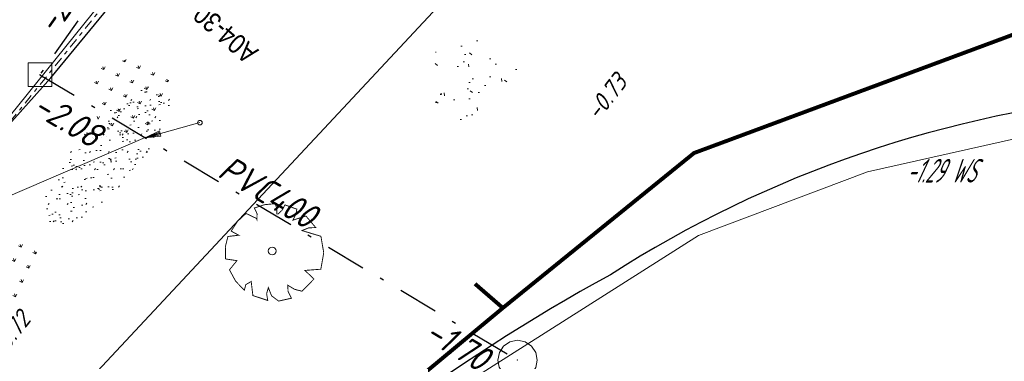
# Model space of a CAD drawing. Header units: metres. Extents: x 111546 to 149831, y 498798 to 507863.
# Tile 747 of 1056: x 111884 to 111909, y 501653 to 501662. Entities that reach past the tile are written whole.
import ezdxf
from ezdxf import colors
from ezdxf.entities.mleader import LeaderData, LeaderLine
from ezdxf.enums import TextEntityAlignment as Align
from ezdxf.math import Vec2, Vec3

# ---------------------------------------------------------------- set-up
doc = ezdxf.new("R2010")
doc.units = ezdxf.units.M
for name, pattern in [('DASHDOT', [25.4, 12.7, -6.35, 0, -6.35]), ('DASHED', [19.05, 12.7, -6.35]), ('JIS_02_0.7', [1.35, 0.75, -0.6])]:
    doc.linetypes.add(name, pattern=pattern)
for name, color, linetype in [('0-bs-hoogte waterpeil', 170, 'Continuous'), ('0-hoogte mv-bestaand', 253, 'Continuous'), ('0-werkgrens', 210, 'FENCELINE1'), ('2-bs-Put inspectie', 252, 'Continuous'), ('2-bs-Put Koppelstuk', 1, 'Continuous'), ('2-bs-Streng persleiding', 252, 'RI-PERS'), ('2-bs-Streng regenwater', 252, 'DASHDOT'), ('2-bs-Streng regenwater  bobtot', 252, 'Continuous'), ('2-bs-Streng regenwater diameter', 252, 'Continuous'), ('2-nw-tekst riool', 7, 'Continuous'), ('3-vw-band-ob 6x20', 30, 'Continuous'), ('3-vw-HV-304010-Opbreken tegels-opp', 150, 'AI-KADASTRAAL'), ('3-vw-verkeersbord tekst', 3, 'JIS_02_0.7'), ('4-nw-boom tekst', 7, 'Continuous'), ('Q26_BOOM', 252, 'Continuous'), ('W01_KANTSLOOT', 252, 'Continuous')]:
    doc.layers.add(name, color=color, linetype=linetype)
for name, color, linetype, lineweight in [('0-kadastrale percelen', 253, 'AI-KADASTRAAL', 9), ('2-nw-inlaat-hwa 125', 160, 'Continuous', 15), ('2-YY-kolkleiding HWA 125mm', 150, 'Continuous', 15), ('3-nw-band-ob 10x20', 7, 'Continuous', 13), ('3-nw-band-ob 10x20-achterkant', 7, 'DASHDOT', 13), ('4-bs-gras', 253, 'Continuous', 9), ('4-nw materiaalscheiding-groen', 210, 'DASHED', 13), ('4-nw-boom 1e grootte', 7, 'Continuous', 35), ('4-nw-gazon', 7, 'Continuous', 5)]:
    doc.layers.add(name, color=color, linetype=linetype, lineweight=lineweight)
doc.styles.get("Standard").update_dxf_attribs({"font": 'isocp-ie.shx'})
doc.styles.add('veysel', font='isocp-ie.shx', dxfattribs={"height": 0.1})
doc.styles.add('Zaanstad', font='ARIALN.TTF')
doc.styles.add('Zaanstad 1-100 3.5mm', font='ARIALN.TTF', dxfattribs={"height": 0.35})
doc.linetypes.add('AI-KADASTRAAL', pattern='A,5.5,-2,["K",Standard,S=1.8,R=0,X=0,Y=-0.9],-2,5.5,-2,[5,NLCS.SHX,S=0.75,R=0,X=0,Y=0],-2', length=19)
doc.linetypes.add('FENCELINE1', pattern='A,6.35,-2.54,[133,ltypeshp.shx,S=2.54,R=0,X=-2.54,Y=0],-2.54,25.4', length=36.83)
doc.linetypes.add('RI-PERS', pattern='A,7,-2,["P",Standard,S=1.8,R=0,X=-0.5,Y=-0.9],-2,7,-2,[102,NLCS.SHX,S=1,R=180,X=0,Y=0],-2', length=22)
pattern_1 = [(294.51638, (112010.33835, 501946.37295), (-0.2375469, -0.6359021), [0.4, -0.56]), (294.51638, (112010.27896, 501946.21397), (-0.2375469, -0.6359021), [0.16, -0.8]), (294.51638, (112010.49732, 501946.31356), (-0.2375469, -0.6359021), [0.16, -0.8])]

# ---------------------------------------------------------------- blocks, each defined once
blk = doc.blocks.new('Q26')
at = {"linetype": 'Continuous', "lineweight": 20, "const_width": 0.0225}
blk.add_lwpolyline([(0.757, 0.516), (1.237, 0.371), (1.308, -0.046), (1.235, -0.463), (0.83, -0.494), (1.061, -0.711), (0.757, -1.022), (0.565, -0.971), (0.395, -0.867), (0.404, -1.032), (0.49, -1.198), (0.163, -1.271), (-0.015, -1.136), (-0.097, -0.929), (-0.141, -1.084), (-0.112, -1.255), (-0.489, -1.131), (-0.532, -0.774), (-0.668, -0.854), (-0.707, -0.996), (-0.927, -0.766), (-1.083, -0.479), (-0.894, -0.246), (-1.181, -0.203), (-1.187, 0.104), (-1.122, 0.367), (-0.847, 0.398), (-1.04, 0.503), (-0.879, 0.749), (-0.663, 0.95), (-0.402, 0.826), (-0.388, 0.795), (-0.382, 0.942), (-0.452, 1.088), (-0.194, 1.172), (0.076, 1.199), (0.118, 1.07), (0.119, 0.935), (0.148, 0.935), (0.252, 1.031), (0.325, 1.167), (0.626, 1.059), (0.6, 0.925), (0.525, 0.78), (0.856, 0.885), (1.105, 0.593), (0.924, 0.584)], close=True, dxfattribs=at)
at = {"linetype": 'Continuous', "lineweight": 20}
blk.add_circle((0.001, -0.001), 0.0983, dxfattribs=at)
blk = doc.blocks.new('PUTRNB')
at = {"layer": '2-bs-Put Koppelstuk', "linetype": 'Continuous', "lineweight": 0, "flags": 128}
blk.add_lwpolyline([(0.001, 0.502), (0.193, 0.462), (0.357, 0.354), (0.465, 0.19), (0.503, 0), (0.467, -0.188), (0.357, -0.354), (0.191, -0.464), (-0.001, -0.498), (-0.203, -0.456), (-0.351, -0.354), (-0.461, -0.184), (-0.497, 0), (-0.459, 0.19), (-0.351, 0.354), (-0.191, 0.46), (0.001, 0.502)], dxfattribs=at)
at = {"layer": '2-bs-Put Koppelstuk', "linetype": 'Continuous', "lineweight": 0}
blk.add_point((0, 0), dxfattribs=at)
blk = doc.blocks.new('PUTVNB')
at = {"linetype": 'Continuous', "lineweight": 13}
blk.add_line((-0.008, -0.504), (-0.004, -0.498), dxfattribs=at)
at = {"linetype": 'Continuous', "lineweight": 13, "ltscale": 0.04, "flags": 128}
blk.add_lwpolyline([(-0.5, 0.5), (-0.5, -0.5), (0.5, -0.5), (0.5, 0.5), (-0.5, 0.5)], dxfattribs=at)
at = {"linetype": 'Continuous', "lineweight": 13}
blk.add_point((0, 0), dxfattribs=at)
blk = doc.blocks.new('2-inlaat')
for p, q in [((-1.728, 2.693), (0, 0)), ((0, 0), (-0.357, 0.822))]:
    blk.add_line(p, q)
blk.add_lwpolyline([(-0.357, 0.822), (-0.618, 0.653), (0, 0), (-0.424, 0.781), (-0.552, 0.694), (0, 0), (-0.491, 0.739)])
blk.add_circle((-1.728, 2.693), 0.128)
blk = doc.blocks.new('4-boom 1e grootte')
at = {"lineweight": 30}
for p, q in [((-0.69, 2.85), (-1.129, 2.685)), ((-0.141, 2.96), (-0.69, 2.85)), ((-0.141, 2.96), (-0.141, 2.791)), ((-0.141, 2.791), (-0.082, 2.854)), ((-0.082, 2.854), (0.229, 2.932)), ((0.229, 2.932), (0.476, 2.932)), ((0.476, 2.932), (0.462, 2.786)), ((0.462, 2.786), (0.543, 2.812)), ((0.543, 2.812), (0.654, 2.836)), ((0.654, 2.836), (0.929, 2.795)), ((0.929, 2.795), (0.984, 2.726)), ((1.061, 2.816), (1.101, 2.616)), ((-1.376, 2.685), (-1.623, 2.424)), ((-1.129, 2.685), (-1.376, 2.685)), ((0.984, 2.726), (0.874, 2.685)), ((0.984, 2.726), (0.97, 2.63)), ((0.984, 2.726), (1.121, 2.713)), ((1.101, 2.616), (1.459, 2.587)), ((1.34, 2.671), (1.862, 2.301)), ((-1.788, 2.424), (-2.474, 1.725)), ((-1.623, 2.424), (-1.788, 2.424)), ((-1.623, 2.424), (-1.582, 2.315)), ((1.862, 2.301), (1.944, 2.109)), ((1.944, 2.109), (1.944, 2.136)), ((1.944, 2.136), (1.944, 2.109)), ((1.944, 2.136), (2.232, 2.081)), ((2.232, 2.081), (2.027, 1.903)), ((2.027, 1.903), (2.054, 1.738)), ((2.342, 1.834), (2.37, 1.697)), ((-2.063, 1.681), (-2.694, 1.505)), ((-2.694, 1.505), (-2.502, 1.382)), ((-2.474, 1.725), (-2.063, 1.681)), ((2.054, 1.738), (2.15, 1.642)), ((2.15, 1.642), (2.37, 1.697)), ((2.37, 1.697), (2.575, 1.574)), ((2.575, 1.574), (2.644, 1.368)), ((-2.749, 1.258), (-2.858, 0.997)), ((-2.584, 1.437), (-2.749, 1.258)), ((-2.584, 1.437), (-2.543, 1.244)), ((2.644, 1.368), (2.507, 1.183)), ((2.507, 1.183), (2.822, 1.203)), ((2.822, 1.203), (2.822, 0.709)), ((-2.872, 0.75), (-3.05, 0.449)), ((-2.955, 0.851), (-3.009, 0.764)), ((-3.009, 0.764), (-2.872, 0.75)), ((-2.927, 0.984), (-2.955, 0.851)), ((-2.858, 0.997), (-2.927, 0.984)), ((-2.474, 0.75), (-2.872, 0.75)), ((2.822, 0.709), (2.905, 0.723)), ((2.905, 0.723), (3.028, 0.064)), ((-2.9, 0.339), (-3.078, 0.16)), ((-3.05, 0.449), (-2.9, 0.339)), ((-2.9, 0.339), (-2.831, 0.188)), ((-3.078, 0.16), (-2.996, -0.238)), ((-2.831, 0.188), (-3.045, 0.001)), ((2.809, 0.092), (2.781, -0.196)), ((3.028, 0.064), (2.809, 0.092)), ((-3.147, -0.032), (-2.913, -0.032)), ((-2.996, -0.238), (-2.79, -0.635)), ((2.781, -0.196), (2.96, -0.196)), ((2.96, -0.196), (2.96, -0.786)), ((-2.721, -0.498), (-2.804, -0.608)), ((-2.68, -0.498), (-2.721, -0.498)), ((-2.941, -0.635), (-2.584, -0.635)), ((-2.817, -0.635), (-2.913, -0.786)), ((2.96, -1.033), (2.877, -0.732)), ((2.96, -0.786), (2.877, -0.732)), ((-2.913, -0.786), (-2.913, -0.965)), ((-2.913, -0.965), (-2.707, -1.061)), ((-2.625, -0.924), (-2.707, -1.061)), ((-2.707, -1.061), (-2.707, -1.363)), ((2.836, -1.239), (2.63, -1.555)), ((2.836, -1.239), (2.891, -1.061)), ((2.96, -1.033), (2.891, -1.061)), ((-2.653, -1.404), (-2.762, -1.418)), ((-2.502, -1.253), (-2.707, -1.363)), ((-2.707, -1.363), (-2.474, -1.61)), ((-2.653, -1.404), (-2.666, -1.5)), ((-2.488, -1.761), (-2.488, -1.595)), ((-1.925, -1.5), (-2.323, -1.761)), ((2.37, -1.884), (2.479, -1.706)), ((2.63, -1.555), (2.479, -1.706)), ((-2.323, -1.761), (-2.488, -1.761)), ((-2.323, -1.761), (-2.186, -1.898)), ((-2.186, -1.898), (-2.227, -2.008)), ((-1.994, -1.788), (-2.186, -1.898)), ((-1.788, -1.884), (-1.898, -1.857)), ((-1.898, -1.857), (-1.569, -2.145)), ((2.37, -1.884), (1.752, -2.419)), ((-2.227, -2.008), (-2.035, -2.035)), ((-2.035, -2.035), (-2.035, -2.213)), ((-2.035, -2.213), (-1.816, -2.213)), ((-1.816, -2.213), (-1.802, -2.337)), ((-1.569, -2.145), (-1.569, -2.294)), ((-1.418, -2.268), (-1.898, -2.351)), ((-1.802, -2.337), (-1.651, -2.529)), ((-1.651, -2.529), (-1.363, -2.447)), ((-1.513, -2.285), (-1.404, -2.707)), ((0.874, -2.666), (0.929, -2.488)), ((0.929, -2.488), (1.066, -2.488)), ((1.066, -2.488), (1.039, -2.666)), ((1.327, -2.406), (1.56, -2.364)), ((1.382, -2.57), (1.327, -2.406)), ((1.56, -2.364), (1.656, -2.433)), ((1.656, -2.433), (1.615, -2.543)), ((1.752, -2.419), (1.656, -2.433)), ((-1.404, -2.707), (-1.322, -2.625)), ((-1.322, -2.625), (-1.198, -2.584)), ((-1.129, -2.57), (-1.198, -2.584)), ((-1.061, -2.515), (-1.129, -2.57)), ((-1.129, -2.57), (-1.014, -2.729)), ((-1.075, -2.502), (-1.061, -2.515)), ((-1.061, -2.515), (-0.924, -2.557)), ((-0.924, -2.557), (-1.061, -2.817)), ((-1.061, -2.817), (-0.88, -2.728)), ((-0.786, -2.529), (-0.924, -2.557)), ((-0.88, -2.728), (-0.8, -2.858)), ((-0.649, -2.666), (-0.416, -2.625)), ((-0.649, -2.804), (-0.649, -2.666)), ((-0.416, -2.625), (0.16, -2.776)), ((0.874, -2.666), (0.298, -2.79)), ((0.628, -2.719), (0.572, -2.9)), ((0.874, -2.666), (1.272, -2.666)), ((1.272, -2.666), (1.382, -2.57)), ((-0.649, -2.804), (-0.8, -2.858)), ((0.009, -2.954), (-0.649, -2.804)), ((0.298, -2.913), (0.009, -2.954)), ((0.16, -2.776), (0.298, -2.79)), ((0.298, -2.79), (0.298, -2.913)), ((0.49, -2.968), (0.298, -2.913)), ((0.572, -2.9), (0.49, -2.968))]:
    blk.add_line(p, q, dxfattribs=at)
blk.add_circle((0, 0), 0.134, dxfattribs=at)
at = {"layer": '4-nw materiaalscheiding-groen', "color": 7, "style": 'Zaanstad'}
blk.add_text(' 1e', height=1, dxfattribs=at).set_placement((-0.122, -1.744))
at = {"layer": '4-nw-boom tekst', "style": 'Zaanstad'}
blk.add_attdef('BOOMSOORT', text='', height=0.9, dxfattribs=at).set_placement((2.842, 1.834), align=Align.BOTTOM_LEFT)

msp = doc.modelspace()

# ---------------------------------------------------------------- hatches: boundary and pattern name
at = {"layer": '3-vw-HV-304010-Opbreken tegels-opp', "ltscale": 0.01}
h = msp.add_hatch(dxfattribs=at)
h.set_pattern_fill('GOST_GLASS', color=256, scale=0.08)
h.set_pattern_definition(pattern_1)
h.paths.add_polyline_path([(111906.8294, 501657.5365), (111908.9086, 501657.3967), (111909.3277, 501658.2956), (111907.2486, 501658.4354)], flags=9)
h = msp.add_hatch(dxfattribs=at)
h.set_pattern_fill('GOST_GLASS', color=256, scale=0.08)
h.set_pattern_definition(pattern_1)
h.paths.add_polyline_path([(111892.0186, 501654.25), (111893.1697, 501653.1842), (111893.8348, 501653.9026), (111892.6837, 501654.9684)], flags=9)
at = {"layer": '4-bs-gras'}
h = msp.add_hatch(dxfattribs=at)
h.set_pattern_fill('AGR-KRUIDEN', color=256, scale=0.04, pattern_type=2)
h.set_pattern_definition([(110.0468, (111865.8676, 501648.08242), (-0.3626612, 0.1687508), [0.075, -0.4906854]), (65.0468, (111865.8676, 501648.0824), (-0.362661, 0.168751), [0.075, -0.325]), (155.0468, (111865.8676, 501648.0824), (-0.168751, -0.362661), [0.075, -0.325])])
h.paths.add_polyline_path([(111888.2836, 501660.2772), (111887.5667, 501660.8693), (111886.9119, 501660.6304), (111886.3388, 501660.6254), (111886.3476, 501659.6147), (111886.6486, 501658.7897), (111887.5787, 501658.8463), (111888.014, 501659.3516), (111888.2006, 501659.5519)])
h = msp.add_hatch(dxfattribs=at)
h.set_pattern_fill('AGR-KRUIDEN', color=256, scale=0.04, pattern_type=2)
h.set_pattern_definition([(110.0468, (111862.51394, 501643.7266), (-0.3626612, 0.1687508), [0.075, -0.4906854]), (65.0468, (111862.51394, 501643.7266), (-0.362661, 0.168751), [0.075, -0.325]), (155.0468, (111862.51394, 501643.7266), (-0.168751, -0.362661), [0.075, -0.325])])
h.paths.add_polyline_path([(111884.9299, 501655.9214), (111884.213, 501656.5135), (111883.5583, 501656.2746), (111882.9851, 501656.2696), (111882.9939, 501655.2589), (111883.2949, 501654.4339), (111884.225, 501654.4905), (111884.6603, 501654.9958), (111884.8469, 501655.1961)])
at = {"layer": '4-nw-gazon', "ltscale": 0.1}
h = msp.add_hatch(dxfattribs=at)
h.set_pattern_fill('AGR-GRAS_GAZON', color=256, scale=0.5, angle=-46.148, pattern_type=2)
h.set_pattern_definition([(308.76637, (112496.59194, 500930.9637), (0.9624805, 0.0527809), [0, -0.76, 0, -0.85, 0, -0.8125]), (278.76637, (112496.592, 500930.9637), (1.4302849, -0.8534867), [0, -0.41, 0, -0.685, 0, -0.2625]), (238.76637, (112496.57835, 500931.5786), (0.037241, -1.5566281), [0, -0.25, 0, -0.9, 0, -1.175]), (228.76637, (112496.5783, 500931.5786), (0.4719491, -1.4929976), [0, -0.125, 0, -0.59, 0, -0.675]), (322.26637, (112498.4684, 500932.2755), (0.8731955, 0.27140796), [0.075, -1.04775]), (281.26637, (112494.65934, 500932.1913), (0.83706867, -0.3680336), [0.075, -1.04775])])
edge = h.paths.add_edge_path()
edge.add_arc((111895.9742, 501660.2157), 1.1599, 0, 360)
h = msp.add_hatch(dxfattribs=at)
h.set_pattern_fill('AGR-GRAS_GAZON', color=256, scale=0.25, angle=-136.87643, pattern_type=2)
h.set_pattern_definition([(218.03794, (111901.79256, 501543.59523), (0.0202702, -0.4815369), [0, -0.38, 0, -0.425, 0, -0.40625]), (188.03794, (111901.79256, 501543.5952), (-0.4358006, -0.7096594), [0, -0.205, 0, -0.3425, 0, -0.13125]), (148.03794, (111902.10005, 501543.5981), (-0.7784879, -0.0087241), [0, -0.125, 0, -0.45, 0, -0.5875]), (138.03794, (111902.10005, 501543.5981), (-0.7494385, -0.226465), [0, -0.0625, 0, -0.295, 0, -0.3375]), (231.53794, (111902.43648, 501542.64873), (0.1301425, -0.4382877), [0.0375, -0.523875]), (190.53794, (111902.4186, 501544.55365), (-0.1893228, -0.4161611), [0.0375, -0.523875])])
edge = h.paths.add_edge_path()
edge.add_ellipse((111886.6929, 501658.29), major_axis=(-1.5114, -1.7291), ratio=0.3346445, start_angle=0, end_angle=360)

# ---------------------------------------------------------------- linework, layer by layer
at = {"layer": '0-kadastrale percelen', "ltscale": 0.25}
msp.add_lwpolyline([(112037.14, 501633.257), (112025.655, 501633.182), (112014.682, 501633.21), (111981.912, 501634.69), (111969.056, 501635.198), (111961.515, 501636.619), (111954.375, 501639.795), (111946.752, 501647.153), (111941.928, 501651.37), (111931.692, 501657.451), (111923.126, 501659.868), (111915.69, 501660.061), (111906.007, 501657.883), (111901.722, 501656.27), (111895.975, 501652.635), (111887.443, 501645.473), (111884.009, 501640.703), (111881.075, 501628.693)], dxfattribs=at)
at = {"layer": '0-werkgrens', "ltscale": 0.1, "const_width": 0.1}
for points in [[(111940.5306, 501735.4548), (111940.177, 501734.177), (111951.625, 501733.7314), (111950.2495, 501672.9147), (111949.6753, 501663.1206), (111938.9792, 501663.9749), (111932.8437, 501661.5017), (111923.5491, 501663.9099), (111911.4056, 501661.9969), (111901.6068, 501658.3642), (111896.7558, 501654.4367)], [(111896.0491, 501655.0488), (111896.7558, 501654.4367), (111885.7137, 501645.2628), (111882.6209, 501640.897), (111881.7988, 501637.6856), (111880.637, 501631.7877), (111880.385, 501627.2853), (111882.9073, 501622.6304), (111885.1627, 501618.6761), (111887.9983, 501616.7073), (111894.4677, 501614.2373), (111906.8514, 501616.2953), (111909.2751, 501616.5215)]]:
    msp.add_lwpolyline(points, dxfattribs=at)
at = {"layer": '2-bs-Streng persleiding', "ltscale": 0.2, "flags": 128}
msp.add_lwpolyline([(111791.91, 501578.337), (111793.619, 501580.618), (111802.148, 501573.432), (111804.842, 501573.731), (111825.042, 501594.842), (111850.33, 501612.658), (111872.59, 501636.572), (111873.637, 501639.117), (111899.895, 501667.194)], dxfattribs=at)
at = {"layer": '2-bs-Streng regenwater', "ltscale": 0.08, "flags": 128}
for points in [[(111914.197, 501701.809), (111885.0105, 501660.3484)], [(111885.0105, 501660.3484), (111897.127, 501653.117)]]:
    msp.add_lwpolyline(points, dxfattribs=at)
at = {"layer": '2-YY-kolkleiding HWA 125mm', "ltscale": 0.06}
msp.add_lwpolyline([(111869.735, 501658.9562), (111870.3016, 501659.391), (111871.3568, 501658.9171), (111878.0611, 501654.6153), (111887.6806, 501658.7548)], dxfattribs=at)
at = {"layer": '3-nw-band-ob 10x20'}
msp.add_lwpolyline([(111865.8408, 501636.4822), (111889.4227, 501665.7243, 0.0538909), (111931.6098, 501728.6329)], format="xyb", dxfattribs=at)
at = {"layer": '3-nw-band-ob 10x20-achterkant', "ltscale": 0.02}
msp.add_lwpolyline([(111865.9325, 501636.4367), (111889.4999, 501665.6607, 0.0538327), (111931.6608, 501728.5149)], format="xyb", dxfattribs=at)
at = {"layer": '3-vw-band-ob 6x20', "ltscale": 0.05}
msp.add_lwpolyline([(111879.828, 501654.166), (111885.292, 501660.273), (111891.381, 501667.661), (111895.918, 501673.247), (111899.777, 501678.233), (111903.695, 501683.557), (111908.882, 501690.672), (111909.743, 501691.819), (111913.613, 501697.46), (111918.201, 501704.739), (111923.958, 501714.38)], dxfattribs=at)
at = {"layer": 'W01_KANTSLOOT'}
for centre, radius, start, end in [((111915.3521, 501630.5476), 29.3832, 95.02192, 122.68872), ((111923.3841, 501611.644), 49.7504, 118.7129, 134.7713)]:
    msp.add_arc(centre, radius, start, end, dxfattribs=at)

# ---------------------------------------------------------------- block references
at = {"layer": '2-bs-Put inspectie', "xscale": 0.6, "yscale": 0.6, "zscale": 0.6}
msp.add_blockref('PUTVNB', (111885.0105, 501660.3484), dxfattribs=at)
at = {"layer": '2-bs-Put Koppelstuk'}
msp.add_blockref('PUTRNB', (111897.127, 501653.117), dxfattribs=at)
at = {"layer": '2-nw-inlaat-hwa 125', "xscale": 0.4513648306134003, "yscale": 0.4513648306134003, "zscale": 0.4513648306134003, "rotation": 252.7132091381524}
msp.add_blockref('2-inlaat', (111887.6791, 501658.7508, 0), dxfattribs=at)
at = {"layer": '4-nw-boom 1e grootte'}
ref = msp.add_blockref('4-boom 1e grootte', (111907.5678, 501672.5295, 0.1644), dxfattribs=dict(at, rotation=310.8214594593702))
ref.add_attrib('BOOMSOORT', '1e orde Populus Tremula', dxfattribs={"layer": '4-nw-boom tekst', "height": 0.9, "rotation": 310.82146, "style": 'Zaanstad'}).set_placement((111905.2145, 501668.4595, 0.1644), align=Align.BOTTOM_LEFT)
at = {"layer": 'Q26_BOOM'}
msp.add_blockref('Q26', (111890.904, 501655.882), dxfattribs=at)

# ---------------------------------------------------------------- texts
at = {"layer": '0-bs-hoogte waterpeil', "oblique": 25, "width": 0.6}
msp.add_text('-1.29 WS', height=0.6, rotation=360, dxfattribs=at).set_placement((111907.8542, 501657.6156), align=Align.CENTER)
at = {"layer": '0-hoogte mv-bestaand', "style": 'veysel', "oblique": 15}
for s, p in [('-0.73', (111899.5572, 501659.6495)), ('-0.72', (111884.4255, 501653.6361))]:
    msp.add_text(s, height=0.45, rotation=52, dxfattribs=at).set_placement(p, align=Align.CENTER)
at = {"layer": '2-bs-Streng regenwater  bobtot', "oblique": 15}
for s, rotation, p in [('-2.08', 54.85614, (111885.5448, 501661.205)), ('-2.08', 329.17029, (111884.6726, 501659.2298)), ('-1.70', 329.17029, (111894.6181, 501653.4947))]:
    msp.add_text(s, height=0.65, rotation=rotation, dxfattribs=at).set_placement(p, align=Align.BOTTOM_LEFT)
at = {"layer": '2-bs-Streng regenwater diameter', "oblique": 15}
msp.add_text('PVC400', height=0.65, rotation=329.17029, dxfattribs=at).set_placement((111889.3826, 501657.6183), align=Align.BOTTOM_LEFT)
at = {"layer": '3-vw-verkeersbord tekst', "insert": (111890.6809, 501661.0824), "char_height": 0.5, "attachment_point": 7, "rotation": 139.30664, "line_spacing_factor": 0.63, "style": 'Zaanstad 1-100 3.5mm'}
msp.add_mtext_dynamic_manual_height_columns('\\A1;A04-30 (afvoeren)', width=8.076303, gutter_width=4.5, heights=[0], dxfattribs=at)

# ---------------------------------------------------------------- next in the draw order: leaders
at = {"layer": '2-nw-tekst riool'}
ml = msp.add_multileader_mtext('Standard', dxfattribs=at)
ml.set_content('Maken aansluiting op betonput\\P(gat groter maken aanstorten)', color=256, style='Zaanstad')
ml.set_leader_properties()
ml.build(insert=Vec2(0, 0))
ml.multileader.update_dxf_attribs({"has_text_frame": 1, "text_left_attachment_type": 6, "text_right_attachment_type": 5, "dogleg_length": 0.36, "arrow_head_size": 0.8, "scale": 0.5})
ctx = ml.context
ctx.base_point, ctx.scale, ctx.char_height, ctx.arrow_head_size, ctx.landing_gap_size, ctx.plane_origin, ctx.plane_x_axis, ctx.plane_y_axis = Vec3(111883.1317, 501672.3624), 0.5, 0.75, 0.8, 0.2, Vec3(111902.1881, 501654.3749), Vec3(0.7213931, -0.6925258), Vec3(0.6925258, 0.7213931)
ctx.left_attachment, ctx.right_attachment, ctx.text_align_type = 6, 5, 2
notes = []
notes.append((ctx, [(1, (1, 1, 0), (111891.199, 501662.8675), (-0.7213931, 0.6925258), 0.36, [(0, [(111898.679, 501666.5249)], 0, [])])]))
ctx.mtext.insert, ctx.mtext.text_direction, ctx.mtext.rotation, ctx.mtext.alignment, ctx.mtext.flow_direction = Vec3(111892.3416, 501664.8663), Vec3(0.7213931, -0.6925258), 5.5182008, 3, 5
ctx.mtext.has_bg_fill, ctx.mtext.bg_color, ctx.mtext.bg_scale_factor, ctx.mtext.bg_transparency, ctx.mtext.use_window_bg_color = 1, -1027028792, 1.5, 0, 1
for ctx, leaders in notes:
    for number, flags, end, landing, length, lines in leaders:
        leader = LeaderData()
        leader.index, (leader.has_last_leader_line, leader.has_dogleg_vector, leader.attachment_direction) = number, flags
        leader.last_leader_point, leader.dogleg_vector, leader.dogleg_length = Vec3(end), Vec3(landing), length
        for number, points, colour, breaks in lines:
            line = LeaderLine()
            line.index, line.vertices, line.color, line.breaks = number, Vec3.list(points), colors.encode_raw_color(colour), breaks
            leader.lines.append(line)
        ctx.leaders.append(leader)

doc.saveas('drawing.dxf')
